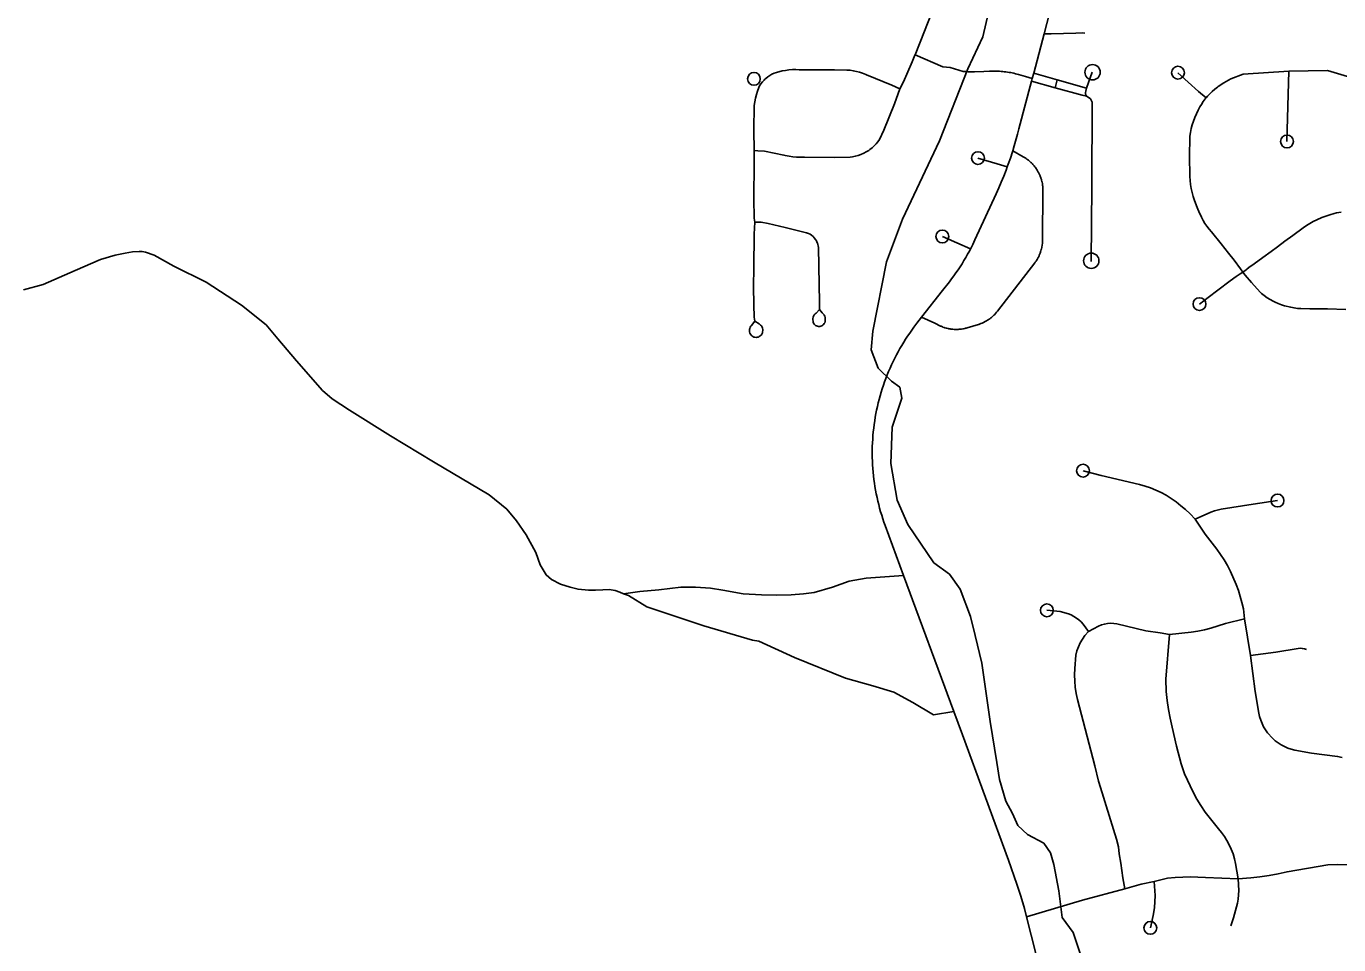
# Model space of a CAD drawing. Extents: x -19 to 366, y -4 to 359.
# Drawn here: x 144.78 to 145.748, y 193.567 to 194.245 of the extents above; entities that cross this region are included whole.
import ezdxf

# ---------------------------------------------------------------- set-up
doc = ezdxf.new("R2010")
doc.units = 0
for name, color, linetype in [('R_Striping', 7, 'Continuous'), ('R_Survey Control', 7, 'Continuous'), ('R_Temp Easement', 7, 'Continuous'), ('Sheet Fence', 7, 'Continuous')]:
    doc.layers.add(name, color=color, linetype=linetype)

msp = doc.modelspace()

# ---------------------------------------------------------------- linework, layer by layer
at = {"layer": 'R_Striping'}
for p, q in [((145.52298, 194.21035), (145.54029, 194.20538)), ((145.54029, 194.20538), (145.53878, 194.19955)), ((145.54029, 194.20538), (145.56204, 194.19913)), ((145.56624, 194.21105), (145.56204, 194.19913)), ((145.52137, 194.20426), (145.53878, 194.19955)), ((145.53878, 194.19955), (145.55886, 194.19411))]:
    msp.add_line(p, q, dxfattribs=at)
for points in [[(145.53064, 194.23921), (145.53689, 194.26303), (145.54616, 194.31787), (145.55531, 194.35558)], [(145.43544, 194.22371), (145.44238, 194.24132), (145.44733, 194.25391), (145.44962, 194.26045)], [(145.52298, 194.21035), (145.53064, 194.23921)], [(145.56081, 194.23991), (145.55906, 194.23995), (145.55407, 194.23972), (145.53582, 194.23942), (145.53064, 194.23921)], [(145.42428, 194.19877), (145.42685, 194.20398), (145.43342, 194.21859), (145.43536, 194.22348), (145.43544, 194.22371)], [(145.43544, 194.22371), (145.45605, 194.21506), (145.46133, 194.21434), (145.47102, 194.2116), (145.47219, 194.2115), (145.47337, 194.21142), (145.47454, 194.21136), (145.47572, 194.21132), (145.47665, 194.2113), (145.47807, 194.2113), (145.47925, 194.21132), (145.48616, 194.21162), (145.49027, 194.2118), (145.4915, 194.21184), (145.49323, 194.21187), (145.49541, 194.21183), (145.4966, 194.21178), (145.49778, 194.21171), (145.49897, 194.21162), (145.50016, 194.21152), (145.50132, 194.21138), (145.50249, 194.21123), (145.50368, 194.21106), (145.50484, 194.21087), (145.50601, 194.21065), (145.50715, 194.21042), (145.50832, 194.21017), (145.50947, 194.2099), (145.51061, 194.2096), (145.51176, 194.20929), (145.51699, 194.2078), (145.52194, 194.2064)], [(145.31675, 194.15315), (145.31637, 194.16825), (145.31679, 194.18649), (145.31718, 194.18918), (145.31772, 194.19185), (145.3184, 194.19449), (145.31922, 194.19708), (145.32019, 194.19963), (145.32069, 194.20082), (145.32167, 194.20236), (145.32278, 194.20381), (145.324, 194.20516), (145.32467, 194.20579), (145.32533, 194.20641), (145.32677, 194.20754), (145.32828, 194.20855), (145.32986, 194.20943), (145.33155, 194.21018), (145.33326, 194.21078), (145.33746, 194.21188), (145.33994, 194.21236), (145.34244, 194.2127), (145.34494, 194.21288), (145.34747, 194.21292), (145.34999, 194.2128), (145.35177, 194.21262), (145.37595, 194.21282), (145.38509, 194.21256), (145.38747, 194.21239), (145.38985, 194.21206), (145.39221, 194.21159), (145.39452, 194.21097), (145.39679, 194.21021), (145.39902, 194.2093), (145.3997, 194.20899), (145.41823, 194.20142), (145.42428, 194.19877)], [(145.52137, 194.20426), (145.52194, 194.2064)], [(145.52194, 194.2064), (145.52298, 194.21035)], [(145.65014, 194.19202), (145.6446, 194.19678), (145.62945, 194.21061)], [(145.7113, 194.21165), (145.67761, 194.20951), (145.66845, 194.20605), (145.66326, 194.20316), (145.65913, 194.20032), (145.65859, 194.19996), (145.6566, 194.19847), (145.65468, 194.19686), (145.65289, 194.19514), (145.65119, 194.19331), (145.65014, 194.19202)], [(145.7113, 194.21165), (145.70989, 194.15988)], [(145.8648, 194.12599), (145.82789, 194.15571), (145.80034, 194.17145), (145.77404, 194.19737), (145.76188, 194.20557), (145.73968, 194.21214), (145.7113, 194.21165)], [(145.31675, 194.15315), (145.3195, 194.15306), (145.32439, 194.15268), (145.3387, 194.14989), (145.33966, 194.14965), (145.34245, 194.14908), (145.34526, 194.14866), (145.34808, 194.14838), (145.35093, 194.14826), (145.35377, 194.14829), (145.37566, 194.14815), (145.38761, 194.14833), (145.38921, 194.14855), (145.39136, 194.14899), (145.39347, 194.14958), (145.39553, 194.15031), (145.39754, 194.15119), (145.3995, 194.15219), (145.40136, 194.15334), (145.40215, 194.1539), (145.40377, 194.15518), (145.40527, 194.15657), (145.40667, 194.15807), (145.40795, 194.15967), (145.40913, 194.16136), (145.41245, 194.1682), (145.42026, 194.18756), (145.42428, 194.19877)], [(145.50748, 194.15297), (145.50864, 194.15672), (145.51109, 194.16536), (145.51209, 194.16916), (145.52137, 194.20426)], [(145.56204, 194.19913), (145.56143, 194.19699), (145.56126, 194.19597), (145.56126, 194.19469), (145.5619, 194.19332)], [(145.55886, 194.19411), (145.5619, 194.19332)], [(145.5619, 194.19332), (145.5625, 194.19316), (145.56488, 194.19129), (145.56624, 194.1889)], [(145.56547, 194.07141), (145.56589, 194.12675), (145.56624, 194.1889)], [(145.65014, 194.19202), (145.64961, 194.19139), (145.64816, 194.18937), (145.6468, 194.18727), (145.6457, 194.18545), (145.64428, 194.18292), (145.64301, 194.18033), (145.64185, 194.17767), (145.64087, 194.17495), (145.64001, 194.17218), (145.63929, 194.16938), (145.63873, 194.16654), (145.63832, 194.16368), (145.63803, 194.14811), (145.63813, 194.13521), (145.63816, 194.13413), (145.63837, 194.1311), (145.63875, 194.12808), (145.63924, 194.12508), (145.6399, 194.12212), (145.64069, 194.1192), (145.64163, 194.11632), (145.64361, 194.11109), (145.64546, 194.10704), (145.64577, 194.10631), (145.64683, 194.10396), (145.64804, 194.10167), (145.64938, 194.09946), (145.65087, 194.09733), (145.65245, 194.09529), (145.65416, 194.09334), (145.66135, 194.08425), (145.66672, 194.07747), (145.671, 194.07221), (145.67564, 194.06586), (145.67737, 194.06351)], [(145.31712, 194.10043), (145.31684, 194.10325), (145.31646, 194.11756), (145.31666, 194.14414), (145.31675, 194.15315)], [(145.50347, 194.14118), (145.49597, 194.14342), (145.48187, 194.14763)], [(145.50347, 194.14118), (145.50422, 194.14321), (145.50577, 194.14769), (145.50724, 194.15219), (145.50748, 194.15297)], [(145.5259, 194.13819), (145.52562, 194.13862), (145.5251, 194.13947), (145.52483, 194.13988), (145.52424, 194.14069), (145.52394, 194.14109), (145.52332, 194.14187), (145.523, 194.14225), (145.52234, 194.143), (145.522, 194.14336), (145.52129, 194.14407), (145.52095, 194.14442), (145.52022, 194.14509), (145.51983, 194.14542), (145.51905, 194.14605), (145.51867, 194.14636), (145.51787, 194.14695), (145.51745, 194.14724), (145.51663, 194.14779), (145.5162, 194.14806), (145.51579, 194.14831), (145.51526, 194.14861), (145.50748, 194.15297)], [(145.44032, 194.03024), (145.44995, 194.02573), (145.45423, 194.02372), (145.45468, 194.02352), (145.45562, 194.02315), (145.45607, 194.02297), (145.45701, 194.02265), (145.45748, 194.0225), (145.45844, 194.02222), (145.45894, 194.02209), (145.45989, 194.02187), (145.46039, 194.02177), (145.46137, 194.02159), (145.46187, 194.02152), (145.46285, 194.0214), (145.46334, 194.02135), (145.46434, 194.02127), (145.46484, 194.02125), (145.46583, 194.02123), (145.46633, 194.02124), (145.46732, 194.02127), (145.46801, 194.02131), (145.46966, 194.02149), (145.47065, 194.02164), (145.47115, 194.02172), (145.47211, 194.02192), (145.47261, 194.02204), (145.4731, 194.02216), (145.47395, 194.02239), (145.48216, 194.02482), (145.48263, 194.02497), (145.48357, 194.0253), (145.48404, 194.02548), (145.48497, 194.02586), (145.48542, 194.02606), (145.48633, 194.02649), (145.48677, 194.02671), (145.48763, 194.02719), (145.48808, 194.02744), (145.48894, 194.02796), (145.48936, 194.02823), (145.49017, 194.02879), (145.49056, 194.02908), (145.49137, 194.02969), (145.49174, 194.03), (145.4925, 194.03065), (145.49287, 194.03098), (145.49361, 194.03166), (145.49396, 194.03201), (145.49464, 194.03274), (145.49499, 194.03311), (145.49563, 194.03387), (145.49622, 194.03461), (145.52388, 194.07041), (145.52417, 194.07081), (145.52474, 194.07163), (145.52501, 194.07204), (145.52553, 194.07289), (145.52578, 194.07332), (145.52625, 194.0742), (145.5265, 194.07464), (145.52692, 194.07554), (145.52712, 194.07599), (145.52752, 194.07692), (145.5277, 194.07738), (145.52802, 194.07832), (145.52813, 194.07863), (145.52833, 194.07927), (145.5286, 194.08023), (145.52873, 194.08071), (145.52894, 194.08169), (145.52904, 194.08218), (145.5292, 194.08316), (145.52928, 194.08365), (145.5294, 194.08464), (145.52943, 194.08514), (145.52949, 194.08614), (145.52953, 194.08663), (145.52953, 194.08724), (145.52985, 194.12394), (145.52984, 194.12444), (145.52978, 194.12544), (145.52975, 194.12594), (145.52967, 194.12693), (145.52961, 194.12742), (145.52946, 194.12841), (145.52937, 194.1289), (145.52918, 194.12988), (145.52904, 194.13036), (145.5288, 194.13133), (145.52867, 194.13181), (145.52836, 194.13276), (145.5282, 194.13323), (145.52787, 194.13416), (145.52766, 194.13463), (145.52728, 194.13554), (145.52705, 194.136), (145.52662, 194.13689), (145.52637, 194.13733), (145.5259, 194.13819)], [(145.47637, 194.0806), (145.4768, 194.08143), (145.478, 194.08385), (145.47963, 194.08725), (145.49526, 194.12128), (145.49721, 194.1256), (145.49907, 194.12996), (145.50086, 194.13435), (145.50257, 194.13876), (145.50347, 194.14118)], [(145.74998, 194.10773), (145.7464, 194.10712), (145.74459, 194.10668), (145.74156, 194.10584), (145.73858, 194.10485), (145.73566, 194.10373), (145.73192, 194.10208), (145.7293, 194.1008), (145.72676, 194.0994), (145.7243, 194.09786), (145.72193, 194.09621), (145.71431, 194.0906), (145.70828, 194.08635), (145.70295, 194.08225), (145.69832, 194.07881), (145.69218, 194.07431), (145.68559, 194.06958), (145.68182, 194.06679), (145.68036, 194.06573), (145.67971, 194.06527), (145.67737, 194.06351)], [(145.31712, 194.10043), (145.31677, 194.09154), (145.31661, 194.06677), (145.31632, 194.05284), (145.31658, 194.03941), (145.31685, 194.03035), (145.31727, 194.02737)], [(145.31712, 194.10043), (145.32183, 194.10038), (145.32695, 194.09939), (145.33962, 194.09638), (145.35544, 194.09253), (145.35673, 194.09204), (145.35796, 194.0914), (145.3591, 194.09064), (145.36016, 194.08976), (145.36112, 194.08876), (145.36198, 194.08766), (145.3627, 194.08648), (145.36328, 194.08522), (145.36336, 194.08502), (145.36426, 194.08177), (145.36473, 194.05447), (145.36486, 194.04132), (145.36495, 194.0358)], [(145.47637, 194.0806), (145.46622, 194.08509), (145.45559, 194.08979)], [(145.44032, 194.03024), (145.45567, 194.04983), (145.46078, 194.05636), (145.46244, 194.05851), (145.46406, 194.06068), (145.46563, 194.06289), (145.46717, 194.06512), (145.46867, 194.06737), (145.47011, 194.06966), (145.47154, 194.07196), (145.47291, 194.07429), (145.47424, 194.07665), (145.47554, 194.07903), (145.47637, 194.0806)], [(145.67737, 194.06351), (145.67532, 194.06214), (145.67251, 194.06034), (145.66806, 194.05713), (145.65882, 194.05013), (145.65168, 194.04485), (145.64532, 194.03991)], [(145.75332, 194.03588), (145.73971, 194.03632), (145.73488, 194.03637), (145.7268, 194.03652), (145.72019, 194.03655), (145.71767, 194.03672), (145.71515, 194.03705), (145.71268, 194.03752), (145.70817, 194.03862), (145.70587, 194.03934), (145.70345, 194.04024), (145.70117, 194.04126), (145.69975, 194.04199), (145.69747, 194.04325), (145.69524, 194.04464), (145.69314, 194.04615), (145.6911, 194.04779), (145.69015, 194.04861), (145.68364, 194.05576), (145.67912, 194.06117), (145.67737, 194.06351)], [(145.36495, 194.0358), (145.3624, 194.03333), (145.36171, 194.03268), (145.36112, 194.03192), (145.36064, 194.03109), (145.36031, 194.03019), (145.36011, 194.02924), (145.36009, 194.02828), (145.36019, 194.02739), (145.3603, 194.02661), (145.36056, 194.02587), (145.36096, 194.02519), (145.36148, 194.02461), (145.36208, 194.02413), (145.36278, 194.02378), (145.36352, 194.02358), (145.36433, 194.02342), (145.36514, 194.02341), (145.36594, 194.02356), (145.36669, 194.02385), (145.36738, 194.02427), (145.36796, 194.02482), (145.36844, 194.02547), (145.36879, 194.02619), (145.36901, 194.02697), (145.36906, 194.02749), (145.36925, 194.02835), (145.36925, 194.02922), (145.36913, 194.03009), (145.36884, 194.03092), (145.36842, 194.03169), (145.36827, 194.03192), (145.36689, 194.03355), (145.36495, 194.0358)], [(145.41166, 193.88157), (145.41083, 193.88415), (145.41004, 193.88674), (145.40932, 193.88934), (145.40863, 193.89196), (145.40798, 193.89459), (145.40738, 193.89723), (145.40683, 193.89988), (145.40632, 193.90254), (145.40586, 193.90521), (145.40545, 193.90789), (145.40509, 193.91057), (145.40477, 193.91326), (145.4045, 193.91595), (145.40427, 193.91865), (145.4041, 193.92135), (145.40397, 193.92405), (145.40389, 193.92676), (145.40386, 193.92947), (145.40387, 193.93217), (145.40393, 193.93488), (145.40404, 193.93759), (145.40419, 193.94029), (145.4044, 193.94299), (145.40462, 193.94568), (145.40492, 193.94838), (145.40527, 193.95106), (145.40566, 193.95374), (145.4061, 193.95641), (145.40657, 193.95907), (145.4071, 193.96173), (145.40769, 193.96438), (145.4083, 193.96701), (145.40898, 193.96963), (145.40968, 193.97225), (145.41043, 193.97485), (145.41123, 193.97743), (145.41208, 193.98), (145.41297, 193.98256), (145.41391, 193.9851), (145.4149, 193.98762), (145.41592, 193.99013), (145.41698, 193.99261), (145.41809, 193.99508), (145.41925, 193.99753), (145.42045, 193.99996), (145.42168, 194.00237), (145.42296, 194.00475), (145.42429, 194.00711), (145.42564, 194.00945), (145.42706, 194.01177), (145.42849, 194.01406), (145.42998, 194.01632), (145.4315, 194.01856), (145.43307, 194.02077), (145.43466, 194.02295), (145.43687, 194.02583), (145.44032, 194.03024)], [(145.31727, 194.02737), (145.31474, 194.0242), (145.31416, 194.02354), (145.31374, 194.02278), (145.31343, 194.02196), (145.31327, 194.02109), (145.31325, 194.0202), (145.31339, 194.01933), (145.31365, 194.01848), (145.31401, 194.01778), (145.31448, 194.01707), (145.31509, 194.01647), (145.31576, 194.01597), (145.31653, 194.01561), (145.31735, 194.01539), (145.3182, 194.01531), (145.31905, 194.01539), (145.31985, 194.01562), (145.32048, 194.01591), (145.32122, 194.01642), (145.32184, 194.01705), (145.32237, 194.01778), (145.32277, 194.01859), (145.323, 194.01945), (145.32312, 194.02034), (145.32307, 194.02123), (145.32288, 194.02211), (145.32254, 194.02297), (145.32204, 194.02376), (145.32146, 194.02447), (145.32075, 194.02506), (145.32041, 194.02527), (145.31727, 194.02737)], [(145.64223, 193.8812), (145.63837, 193.88521), (145.63508, 193.88826), (145.63166, 193.89116), (145.62812, 193.89392), (145.62446, 193.89652), (145.6207, 193.89896), (145.61696, 193.90095), (145.61312, 193.90273), (145.60919, 193.9043), (145.60517, 193.90564), (145.60109, 193.90675), (145.57287, 193.91334), (145.55938, 193.91701)], [(145.64223, 193.8812), (145.65375, 193.88645), (145.65645, 193.88734), (145.66143, 193.88858), (145.68491, 193.8923), (145.7029, 193.89495)], [(145.42696, 193.83975), (145.41343, 193.87645), (145.41252, 193.879), (145.41166, 193.88157)], [(145.67857, 193.80765), (145.67773, 193.81518), (145.67669, 193.81972), (145.67546, 193.82422), (145.67403, 193.82865), (145.67241, 193.83302), (145.66816, 193.8427), (145.66595, 193.84696), (145.66355, 193.85112), (145.66092, 193.85515), (145.65813, 193.85905), (145.6495, 193.87025), (145.64223, 193.8812)], [(145.46401, 193.73927), (145.42696, 193.83975)], [(145.5635, 193.79836), (145.55941, 193.80373), (145.55792, 193.8054), (145.55628, 193.80692), (145.55451, 193.8083), (145.55263, 193.80953), (145.55066, 193.81059), (145.54859, 193.81148), (145.54246, 193.81308), (145.53274, 193.81402)], [(145.67857, 193.80765), (145.66453, 193.80436), (145.65371, 193.80093), (145.64892, 193.79964), (145.64407, 193.79861), (145.63917, 193.79784), (145.62318, 193.79626)], [(145.6829, 193.78073), (145.67857, 193.80765)], [(145.5635, 193.79836), (145.56073, 193.79546), (145.55891, 193.79279), (145.55734, 193.78999), (145.556, 193.78706), (145.55493, 193.78403), (145.5541, 193.78092), (145.55326, 193.77098), (145.55314, 193.76637), (145.55328, 193.76177), (145.55368, 193.75719), (145.55434, 193.75263), (145.55523, 193.74811), (145.56803, 193.69936), (145.57086, 193.68787), (145.57363, 193.67921), (145.57641, 193.66967), (145.58415, 193.64517), (145.58558, 193.63946), (145.58614, 193.63424), (145.58738, 193.62748), (145.5887, 193.61656), (145.59027, 193.60852)], [(145.62318, 193.79626), (145.6163, 193.79747), (145.60574, 193.7988), (145.58432, 193.80403), (145.58204, 193.80434), (145.57974, 193.80441), (145.57747, 193.80424), (145.57521, 193.80385), (145.573, 193.80322), (145.57084, 193.80237), (145.5635, 193.79836)], [(145.62318, 193.79626), (145.62043, 193.76308), (145.6208, 193.75409), (145.62152, 193.74746), (145.62249, 193.74086), (145.62373, 193.73431), (145.62528, 193.72783), (145.62826, 193.7137), (145.63173, 193.70069), (145.63427, 193.69329), (145.64071, 193.6798), (145.6434, 193.67475), (145.64636, 193.66986), (145.64961, 193.66513), (145.65928, 193.65279), (145.66159, 193.65008), (145.66369, 193.64719), (145.66556, 193.64416), (145.66719, 193.64099), (145.66876, 193.63767), (145.67007, 193.63425), (145.67115, 193.63075), (145.67197, 193.62717), (145.67398, 193.61593)], [(145.72419, 193.78509), (145.72273, 193.78561), (145.72119, 193.78591), (145.71964, 193.78598), (145.71809, 193.78583), (145.70159, 193.78321), (145.6829, 193.78073)], [(145.7505, 193.70547), (145.74723, 193.70623), (145.72788, 193.70868), (145.7156, 193.71083), (145.71299, 193.71148), (145.71043, 193.71234), (145.70796, 193.71341), (145.70558, 193.71467), (145.70331, 193.71612), (145.70118, 193.71776), (145.69916, 193.71955), (145.69556, 193.72355), (145.694, 193.72574), (145.69263, 193.72804), (145.69147, 193.73045), (145.69049, 193.73296), (145.68973, 193.73553), (145.68917, 193.73815), (145.68649, 193.75417), (145.6829, 193.78073)], [(145.5177, 193.58794), (145.51617, 193.59395), (145.51346, 193.60302), (145.51056, 193.61204), (145.5044, 193.6297), (145.47037, 193.722), (145.46401, 193.73927)], [(145.77817, 193.62392), (145.76938, 193.62551), (145.76205, 193.62604), (145.75472, 193.62632), (145.74738, 193.62635), (145.74002, 193.62612), (145.70999, 193.62108), (145.70336, 193.61962), (145.69667, 193.61837), (145.68993, 193.61734), (145.68318, 193.61653), (145.67398, 193.61593)], [(145.61197, 193.61389), (145.60223, 193.61183), (145.59027, 193.60852)], [(145.61197, 193.61389), (145.61254, 193.60361), (145.61219, 193.59456), (145.61109, 193.58883), (145.60906, 193.5797)], [(145.67398, 193.61593), (145.64985, 193.6168), (145.64422, 193.61715), (145.63858, 193.61728), (145.63295, 193.61718), (145.6273, 193.61685), (145.6217, 193.61631), (145.61197, 193.61389)], [(145.67398, 193.61593), (145.67432, 193.60721), (145.67422, 193.60406), (145.67389, 193.60093), (145.67329, 193.59783), (145.67044, 193.5872), (145.66844, 193.5813)], [(145.59027, 193.60852), (145.55895, 193.60026), (145.5177, 193.58794)], [(145.53162, 193.53286), (145.5177, 193.58794)]]:
    msp.add_lwpolyline(points, dxfattribs=at)
for centre, radius in [((145.56645, 194.21094), 0.00565), ((145.62945, 194.21061), 0.00473), ((145.31655, 194.20608), 0.00473), ((145.70989, 194.15988), 0.00473), ((145.48187, 194.14763), 0.00473), ((145.45559, 194.08979), 0.00473), ((145.5655, 194.0719), 0.00565), ((145.64532, 194.03991), 0.00473), ((145.55938, 193.91701), 0.00473), ((145.7029, 193.89495), 0.00473), ((145.53274, 193.81402), 0.00473), ((145.60906, 193.5797), 0.00473)]:
    msp.add_circle(centre, radius, dxfattribs=at)
at = {"layer": 'R_Survey Control'}
for points in [[(144.81571, 194.06463), (144.83449, 194.07275), (144.84527, 194.0759), (144.85266, 194.0776), (144.85811, 194.07845), (144.863, 194.07873)], [(144.86767, 194.07812), (144.86506, 194.07864), (144.863, 194.07873)], [(145.16722, 193.83666), (145.16329, 193.84011), (145.15893, 193.84762), (145.15554, 193.85659), (145.14852, 193.86968), (145.14149, 193.8801), (145.13422, 193.88859), (145.12114, 193.89925), (145.0802, 193.92349), (145.04846, 193.94264), (145.01818, 193.96155), (145.00534, 193.97003), (144.99832, 193.97609), (144.97894, 193.99815), (144.96537, 194.01439), (144.95665, 194.02457), (144.93848, 194.03912), (144.91231, 194.05609), (144.88857, 194.06796), (144.87398, 194.0759), (144.86767, 194.07812)], [(144.77754, 194.05038), (144.79214, 194.05431), (144.81571, 194.06463)], [(145.16722, 193.83666), (145.17387, 193.83333), (145.181, 193.83096), (145.18681, 193.82953), (145.19453, 193.82894), (145.19964, 193.82894), (145.2051, 193.82917), (145.20973, 193.82929), (145.21412, 193.82858), (145.21757, 193.82727), (145.22034, 193.82623)], [(145.42696, 193.83975), (145.39931, 193.83762), (145.38691, 193.83547), (145.37451, 193.83118), (145.36092, 193.82712), (145.35305, 193.82617), (145.34399, 193.82545), (145.33302, 193.82521), (145.32205, 193.82545), (145.3087, 193.82617), (145.29367, 193.82879), (145.28461, 193.83022), (145.27341, 193.83118), (145.26268, 193.83094), (145.24646, 193.82903), (145.23239, 193.82784), (145.22034, 193.82623)], [(145.22034, 193.82623), (145.2239, 193.82489)], [(145.46401, 193.73927), (145.44896, 193.73695), (145.43385, 193.74595), (145.41982, 193.75351), (145.40436, 193.75818), (145.38421, 193.76394), (145.34645, 193.77906), (145.32019, 193.7913), (145.31551, 193.79202), (145.27954, 193.80245), (145.23746, 193.81649), (145.2239, 193.82489)]]:
    msp.add_lwpolyline(points, dxfattribs=at)
at = {"layer": 'R_Temp Easement'}
for points in [[(145.5819, 194.44912), (145.5743, 194.42793), (145.56727, 194.41689), (145.55423, 194.3928), (145.54269, 194.37774), (145.53216, 194.36719), (145.52363, 194.36167), (145.5136, 194.35565), (145.51008, 194.34611), (145.50557, 194.32904), (145.49855, 194.2929), (145.49202, 194.26579), (145.4855, 194.23718), (145.47447, 194.21359), (145.4534, 194.16037), (145.42631, 194.10265), (145.41427, 194.07102), (145.40423, 194.01982)], [(145.40423, 194.01982), (145.40313, 194.00621), (145.40814, 193.99266), (145.41818, 193.98312), (145.4242, 193.9786), (145.4257, 193.97057), (145.41868, 193.94899), (145.41768, 193.92238), (145.42219, 193.89527), (145.43022, 193.8772), (145.44928, 193.84909), (145.46082, 193.84056), (145.46884, 193.82951), (145.47637, 193.80943), (145.47988, 193.79538), (145.48479, 193.7751), (145.49081, 193.73193), (145.49583, 193.70181), (145.49784, 193.68926), (145.50235, 193.67319), (145.50737, 193.66416), (145.51138, 193.65512), (145.5184, 193.6486), (145.53044, 193.64207), (145.53546, 193.63504), (145.53797, 193.62651), (145.54148, 193.60693), (145.54399, 193.58725), (145.55201, 193.57621), (145.55903, 193.55563)]]:
    msp.add_lwpolyline(points, dxfattribs=at)
at = {"layer": 'Sheet Fence'}
for points in [[(154.11585, 1.87092), (153.9063, 10.48743), (153.69602, 19.10409), (153.48501, 27.72087), (153.27327, 36.3378), (153.0608, 44.95486), (152.84759, 53.57206), (152.63366, 62.1894), (152.419, 70.80688), (152.20362, 79.42449), (151.98751, 88.04225), (151.77068, 96.66014), (151.55312, 105.27817), (151.33484, 113.89634), (151.11584, 122.51465), (150.89612, 131.13311), (150.67568, 139.7517), (150.45452, 148.37043), (150.23264, 156.98931), (150.01005, 165.60832), (149.78674, 174.22748), (149.56272, 182.84677), (149.33799, 191.46621), (149.11254, 200.0858), (148.88638, 208.70552), (148.65952, 217.32539), (148.43194, 225.9454), (148.20366, 234.56555), (147.97466, 243.18584), (147.74497, 251.80628), (147.51457, 260.42687), (147.28346, 269.04759), (147.05165, 277.66846), (146.81914, 286.28948), (146.58593, 294.91064), (146.35202, 303.53194), (146.11742, 312.15339), (145.88211, 320.77499), (145.64611, 329.39673), (145.40941, 338.01861), (145.17202, 346.64065)], [(146.77834, 1.69699), (146.57878, 10.31313), (146.37852, 18.92942), (146.17757, 27.54584), (145.97591, 36.16241), (145.77356, 44.77911), (145.57052, 53.39596), (145.36679, 62.01295), (145.16236, 70.63008), (144.95724, 79.24735), (144.75142, 87.86477), (144.54492, 96.48232), (144.33773, 105.10002), (144.12986, 113.71787), (143.92129, 122.33585), (143.71204, 130.95398), (143.5021, 139.57225), (143.29148, 148.19067), (143.08018, 156.80923), (142.8682, 165.42794), (142.65553, 174.04679), (142.44218, 182.66579), (142.22816, 191.28493), (142.01345, 199.90421), (141.79807, 208.52365), (141.58202, 217.14322), (141.36528, 225.76295), (141.14788, 234.38282), (140.9298, 243.00284), (140.71105, 251.623), (140.49162, 260.24332), (140.27153, 268.86377), (140.05077, 277.48438), (139.82934, 286.10514), (139.60724, 294.72604), (139.38447, 303.34709), (139.16105, 311.96829), (138.93695, 320.58964), (138.7122, 329.21114), (138.48678, 337.83278), (138.2607, 346.45458)], [(0, 189.51617), (7.11214, 189.52059), (14.22427, 189.53386), (21.33637, 189.55597), (28.44845, 189.58693), (35.56048, 189.62672), (42.67245, 189.67537), (49.78436, 189.73285), (56.89619, 189.79918), (64.00793, 189.87436), (71.11958, 189.95838), (78.23111, 190.05124), (85.34253, 190.15294), (92.45381, 190.26349), (99.56495, 190.38288), (106.67593, 190.51112), (113.78675, 190.6482), (120.89739, 190.79412), (128.00785, 190.94888), (135.11811, 191.11248), (142.22816, 191.28493), (149.33799, 191.46621), (156.44759, 191.65634), (163.55694, 191.85531), (170.66605, 192.06312), (177.77489, 192.27977), (184.88345, 192.50526), (191.99173, 192.73959), (199.09971, 192.98276), (206.20739, 193.23477), (213.31474, 193.49561), (220.42177, 193.7653), (227.52845, 194.04382), (234.63479, 194.33118), (241.74076, 194.62738), (248.84635, 194.93241), (255.95157, 195.24628), (263.05638, 195.56898), (270.16079, 195.90052), (277.26478, 196.24089), (284.36834, 196.5901), (291.47147, 196.94814), (298.57414, 197.31501), (305.67635, 197.69072), (312.77809, 198.07525), (319.87934, 198.46862), (326.9801, 198.87082), (334.08035, 199.28185), (341.18009, 199.7017)]]:
    msp.add_spline(points, degree=3, dxfattribs=at)

doc.saveas('drawing.dxf')
